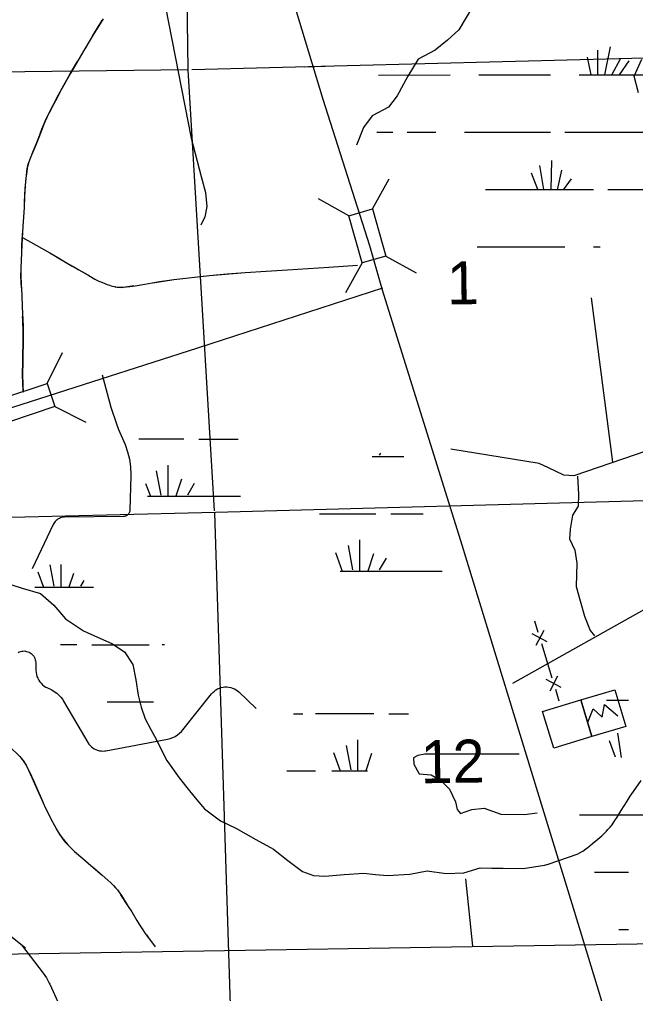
# Model space of a CAD drawing. Extents: x 2480962 to 2688785, y 277103 to 599240.
# Drawn here: x 2540333 to 2546779, y 549737 to 559931 of the extents above; entities that cross this region are included whole.
import ezdxf

# ---------------------------------------------------------------- set-up
doc = ezdxf.new("R2010")
doc.units = 0
for name, color, linetype in [('Bridges', 7, 'Continuous'), ('County Routes Highway Center Lines', 7, 'Continuous'), ('Culture', 7, 'Continuous'), ('Divided_Highway', 7, 'Continuous'), ('Narrow River Creek and Branch and Slough', 7, 'Continuous'), ('Section Lines', 7, 'Continuous'), ('Section Numbers', 7, 'Continuous'), ('Swamps', 7, 'Continuous'), ('Township and Range lines', 7, 'Continuous'), ('Uninventoried Roads and Features', 7, 'Continuous'), ('US Routes Highway Center Lines', 7, 'Continuous')]:
    doc.layers.add(name, color=color, linetype=linetype)

msp = doc.modelspace()

# ---------------------------------------------------------------- linework, layer by layer
at = {"layer": 'Bridges'}
for p, q in [((2544025.767, 557947.89), (2544201.642, 558264.339)), ((2543779.605, 557877.603), (2543463.156, 558053.477)), ((2544166.342, 557455.566), (2544482.791, 557279.691)), ((2543920.18, 557385.279), (2543744.305, 557068.83)), ((2540622.216, 556122.822), (2540784.063, 556446.67)), ((2540703.217, 555879.974), (2541027.065, 555718.128))]:
    msp.add_line(p, q, dxfattribs=at)
for points in [[(2543920.18, 557385.279), (2543779.605, 557877.603), (2544025.767, 557947.89), (2544166.342, 557455.566)], [(2540136.521, 555960.82), (2540622.216, 556122.822), (2540703.217, 555879.974), (2540217.522, 555717.973)]]:
    msp.add_lwpolyline(points, close=True, dxfattribs=at)
at = {"layer": 'County Routes Highway Center Lines'}
msp.add_lwpolyline([(2527768.589, 551772.897), (2528955.37, 552216.584), (2532256.002, 553278.858), (2537495.635, 554988.336), (2542199.72, 556492.845), (2544134.941, 557121.961)], dxfattribs=at)
at = {"layer": 'Culture'}
for p, q in [((2546207.855, 552808.672), (2546563.062, 552915.691)), ((2546563.062, 552915.691), (2546678.509, 552532.51)), ((2546323.301, 552425.492), (2546207.855, 552808.672)), ((2546678.509, 552532.51), (2546323.301, 552425.492))]:
    msp.add_line(p, q, dxfattribs=at)
msp.add_lwpolyline([(2546207.855, 552808.672), (2546323.301, 552425.492), (2545922.41, 552304.71), (2545806.963, 552687.89)], close=True, dxfattribs=at)
msp.add_lwpolyline([(2546278.655, 552574.982), (2546334.012, 552717.519), (2546431.006, 552630.09), (2546452.568, 552762.445), (2546593.259, 552642.139)], dxfattribs=at)
at = {"layer": 'Divided_Highway'}
msp.add_line((2519678.265, 549823.789), (2559042.308, 550450.169), dxfattribs=at)
at = {"layer": 'Narrow River Creek and Branch and Slough'}
for points in [[(2541095.271, 559756.98), (2541164.934, 559871.038), (2541199.379, 559927.749)], [(2540383.836, 558021.552), (2540391.463, 558163.576), (2540412.342, 558367.049), (2540423.535, 558416.399), (2540478.615, 558558.298), (2540506.85, 558627.42), (2540534.991, 558696.546), (2540567.814, 558781.756), (2540601.532, 558866.654), (2540643.522, 558955.379), (2540689.137, 559042.352), (2540742.619, 559143.965), (2540797.539, 559244.778), (2540864.358, 559362.265), (2540931.956, 559479.294), (2540943.132, 559498.422)], [(2540356.321, 557522.305), (2540358.97, 557573.372), (2540367.037, 557722.02)], [(2540363.204, 557649.298), (2540507.455, 557569.41), (2540650.668, 557487.694), (2540733.176, 557438.632), (2540815.709, 557389.627), (2540884.807, 557350.826), (2540954.068, 557312.321), (2541028.642, 557268.638), (2541057.33, 557251.676)], [(2542223.827, 557240.647), (2542320.176, 557251.276), (2542692.829, 557284.408), (2542914.581, 557298.147), (2543136.329, 557311.915), (2543352.8, 557325.539), (2543569.264, 557339.272), (2543719.74, 557349.182), (2543819.5, 557355.989)], [(2540352.123, 557122.58), (2540347.263, 557245.467), (2540348.767, 557322.471)], [(2541332.307, 557134.983), (2541336.507, 557133.78), (2541378.915, 557128.201), (2541421.373, 557128.727), (2541530.517, 557145.311)], [(2541728.211, 557175.59), (2541925.779, 557206.685)], [(2540373.131, 556035.327), (2540372.616, 556029.261), (2540366.444, 556146.239), (2540365.367, 556191.163), (2540365.308, 556236.086), (2540366.732, 556331.255), (2540368.186, 556426.426), (2540369.78, 556540.094), (2540370.596, 556653.762), (2540367.478, 556788.517), (2540366.055, 556822.905)], [(2540155.237, 554044.638), (2540362.141, 553978.887), (2540553.062, 553923.479), (2540690.973, 553802.594), (2540815.335, 553657.653), (2541001.842, 553533.462), (2541150.104, 553466.026), (2541299.424, 553400.294), (2541432.634, 553312.342), (2541518.832, 553181.427), (2541548.604, 553020.446), (2541575.737, 552859.793), (2541605.399, 552734.132), (2541647.556, 552612.378), (2541706.352, 552501.548), (2541766.588, 552392.071), (2541819.689, 552284.019), (2541874.985, 552176.897), (2542004.116, 551993.737), (2542111.512, 551857.84), (2542188.067, 551762.978), (2542267.123, 551669.774), (2542437.781, 551545.356), (2542597.272, 551468.353), (2542701.071, 551409.076), (2542804.843, 551349.752), (2542991.084, 551246.703), (2543140.544, 551127.267), (2543295.219, 551013.192), (2543408.941, 550972.129), (2543528.337, 550963.677), (2543731.605, 550981.018), (2543934.79, 550995.938), (2544059.106, 550983.605), (2544183.424, 550973.075), (2544415.74, 550986.981), (2544600.242, 551021.344), (2544796.113, 550992.438), (2544980.949, 551000.376), (2545154.686, 551050.443), (2545273.585, 551049.658), (2545392.485, 551048.569), (2545603.871, 551046.316), (2545825.354, 551081.21), (2545866.362, 551090.025)], [(2539948.306, 552491.354), (2539963.563, 552487.781), (2540037.387, 552457.88), (2540137.469, 552398.177), (2540229.849, 552322.447), (2540335.289, 552217.196), (2540380.163, 552160.266), (2540417.625, 552097.84), (2540505.544, 551903.519), (2540591.624, 551709.168), (2540661.643, 551566.203), (2540737.872, 551425.818), (2540774.546, 551369.747), (2540837.839, 551292.038), (2540882.533, 551248.453)], [(2545861.652, 551088.194), (2545873.571, 551092.827), (2546167.679, 551195.706), (2546174.245, 551198.564), (2546183.995, 551203.12), (2546188.825, 551205.542), (2546193.624, 551208.073), (2546211.912, 551218.468), (2546227.491, 551228.085), (2546240.84, 551236.863), (2546263.671, 551252.945), (2546280.444, 551265.522), (2546305.224, 551285.054), (2546329.778, 551305.176), (2546384.761, 551351.19), (2546424.96, 551386.487), (2546454.09, 551413.86), (2546475.182, 551435.091), (2546490.497, 551451.49), (2546512.547, 551476.977), (2546533.341, 551503.682), (2546563.216, 551545.965), (2546588.188, 551583.624), (2546630.126, 551650.499), (2546691.703, 551751.434), (2546723.259, 551801.377), (2546756.165, 551850.474), (2546836.906, 551966.949)], [(2541109.16, 551051.992), (2541199.573, 550974.583), (2541259.331, 550919.936)], [(2541391.258, 550770.948), (2541471.593, 550648.72), (2541499.667, 550602.898)], [(2541660.66, 550349.833), (2541682.816, 550317.635), (2541751.718, 550224.567)]]:
    msp.add_lwpolyline(points, dxfattribs=at)
at = {"layer": 'Section Lines'}
for p, q in [((2542098.432, 559404.898), (2542009.265, 564787.115)), ((2542374.443, 554787.007), (2542098.432, 559404.898)), ((2547744.719, 554915.517), (2542385.392, 554769.377)), ((2542385.392, 554769.377), (2537138.621, 554641.927)), ((2542544.094, 549487.005), (2542375.511, 554769.137))]:
    msp.add_line(p, q, dxfattribs=at)
at = {"layer": 'Swamps'}
for p, q in [((2546381.383, 559608.698), (2546381.388, 559350.133)), ((2546514.287, 559644.947), (2546455.352, 559350.24)), ((2546272.643, 559536.202), (2546309.856, 559350.154)), ((2546623.03, 559524.125), (2546529.025, 559349.536)), ((2546707.606, 559499.961), (2546608.289, 559350.979)), ((2543314.403, 559436.131), (2543531.539, 559441.708)), ((2544090.441, 559350.099), (2544840.441, 559350.11)), ((2545140.442, 559350.115), (2545590.442, 559350.122)), ((2545590.442, 559350.122), (2545890.442, 559350.126)), ((2544390.454, 558750.097), (2544690.455, 558750.101)), ((2544990.455, 558750.106), (2545590.455, 558750.115)), ((2545590.455, 558750.115), (2545890.455, 558750.119)), ((2546040.455, 558750.122), (2547090.456, 558750.137)), ((2545818.471, 558150.175), (2545779.074, 558403.413)), ((2545896.633, 558150.131), (2545902.357, 558453.849)), ((2545756.149, 558151.097), (2545690.076, 558323.893)), ((2545963.732, 558149.923), (2546006.614, 558355.777)), ((2546025.928, 558149.616), (2546109.704, 558263.319)), ((2545590.468, 558150.108), (2546340.469, 558150.119)), ((2546490.469, 558150.121), (2547990.47, 558150.144)), ((2545590.482, 557550.101), (2546040.482, 557550.108)), ((2541763.216, 555206.183), (2541811.55, 554952.453)), ((2541884.037, 555266.596), (2541884.045, 554940.372)), ((2542029.028, 555121.61), (2541968.621, 554940.373)), ((2542161.934, 555073.282), (2542089.444, 554952.457)), ((2543770.656, 554424.428), (2543818.991, 554170.698)), ((2543891.478, 554484.842), (2543891.485, 554158.617)), ((2544036.469, 554339.855), (2543976.061, 554158.618)), ((2544169.375, 554291.527), (2544096.884, 554170.702)), ((2540493.395, 553989.534), (2541093.396, 553989.543)), ((2541090.246, 553386.918), (2541690.247, 553386.927)), ((2543431.636, 552666.819), (2544040.864, 552666.827)), ((2546633.276, 552207.852), (2546593.879, 552461.089)), ((2543871.206, 552393.043), (2543871.214, 552066.818)), ((2546570.954, 552208.774), (2546504.881, 552381.57)), ((2543617.481, 552260.133), (2543689.979, 552066.816)), ((2543750.385, 552332.629), (2543798.719, 552078.899)), ((2546405.287, 551607.778), (2546855.287, 551607.784)), ((2546405.3, 551007.771), (2546705.3, 551007.775))]:
    msp.add_line(p, q, dxfattribs=at)
for points in [[(2541206.741, 559938.79), (2541143.947, 559837.219), (2541112.667, 559786.371), (2541081.955, 559735.178), (2541006.773, 559607.348), (2540931.956, 559479.294), (2540864.358, 559362.265), (2540797.539, 559244.778), (2540769.76, 559194.541), (2540729.2, 559118.593), (2540689.137, 559042.352), (2540643.522, 558955.379), (2540621.758, 558911.386), (2540611.413, 558889.131), (2540601.532, 558866.654), (2540584.252, 558824.363), (2540559.718, 558760.409), (2540534.991, 558696.546), (2540506.85, 558627.42), (2540478.615, 558558.298), (2540459.05, 558511.432), (2540444.517, 558476.16), (2540434.373, 558449.468), (2540427.475, 558429.244), (2540422.822, 558413.932), (2540416.859, 558390.685), (2540414.404, 558378.92), (2540412.342, 558367.049), (2540405.254, 558316.271), (2540400.229, 558271.783), (2540393.52, 558193.83), (2540386.583, 558076.736), (2540380.507, 557959.564), (2540369.451, 557766.504), (2540358.97, 557573.372), (2540350.466, 557409.417), (2540347.691, 557327.435), (2540347.12, 557286.449), (2540347.263, 557245.467), (2540349.595, 557164.904), (2540355.909, 557044.074), (2540361.905, 556923.227), (2540367.478, 556788.517), (2540369.69, 556721.148), (2540370.596, 556653.762), (2540369.78, 556540.094), (2540368.186, 556426.426), (2540366.732, 556331.255), (2540365.308, 556236.086), (2540365.188, 556213.625), (2540365.555, 556179.933), (2540366.444, 556146.239), (2540366.567, 556142.57), (2540366.702, 556138.665), (2540366.849, 556134.586), (2540367.173, 556125.97), (2540367.517, 556117.209), (2540367.868, 556108.568), (2540369.358, 556075.155), (2540369.948, 556063.372), (2540370.205, 556058.531), (2540370.444, 556054.212), (2540370.665, 556050.383), (2540370.87, 556047.009), (2540371.243, 556041.319), (2540371.556, 556037.109), (2540371.817, 556034.086), (2540372.034, 556031.997), (2540372.213, 556030.628), (2540372.362, 556029.803), (2540372.485, 556029.382), (2540372.587, 556029.254), (2540372.752, 556029.595), (2540372.863, 556030.345), (2540372.94, 556031.197), (2540373.043, 556032.96), (2540373.131, 556035.327)], [(2546190.442, 559350.131), (2547044.096, 559350.143)], [(2544071.784, 558750.092), (2544240.454, 558750.095)], [(2545208.638, 558150.102), (2545590.468, 558150.108)], [(2540363.204, 557649.298), (2540507.455, 557569.41), (2540650.668, 557487.694), (2540692.037, 557463.36), (2540753.732, 557426.248), (2540815.709, 557389.627), (2540850.174, 557370.079), (2540902.148, 557341.24), (2540954.068, 557312.321), (2540991.492, 557290.712), (2541047.192, 557257.544), (2541103.127, 557224.596), (2541120.883, 557214.724), (2541136.539, 557206.563), (2541164.302, 557193.211), (2541185.514, 557183.847), (2541201.691, 557177.122), (2541226.458, 557167.407), (2541251.919, 557158.012), (2541273.031, 557150.729), (2541291.525, 557144.931), (2541307.721, 557140.388), (2541321.903, 557136.881), (2541334.319, 557134.209), (2541356.061, 557130.532), (2541372.379, 557128.696), (2541384.622, 557127.888), (2541402.994, 557127.666), (2541421.373, 557128.727), (2541487.256, 557136.236), (2541544.881, 557144.565), (2541645.71, 557161.678), (2541797.056, 557188.766), (2541872.839, 557200.736), (2541948.734, 557210.298), (2542320.176, 557251.276), (2542506.37, 557269.905), (2542692.829, 557284.408), (2542914.581, 557298.147), (2543136.329, 557311.915), (2543352.8, 557325.539), (2543569.264, 557339.272), (2543719.74, 557349.182), (2543870.192, 557359.447)], [(2545122.666, 557550.094), (2545590.482, 557550.101)], [(2546340.482, 557550.112), (2546408.75, 557550.113)], [(2541582.946, 555540.374), (2542053.696, 555540.381)], [(2542209.552, 555537.765), (2542620.702, 555537.771)], [(2544023.511, 555358.632), (2544220.142, 555358.635)], [(2544110.16, 555392.886), (2544096.858, 555370.716)], [(2544220.142, 555358.635), (2544356.094, 555358.637)], [(2541652.202, 555075.321), (2541702.811, 554940.369)], [(2541672.299, 554940.368), (2542212.728, 554940.376)], [(2542212.728, 554940.376), (2542646.733, 554940.383)], [(2543470.387, 554758.618), (2544061.136, 554758.626)], [(2544216.992, 554756.01), (2544556.454, 554756.015)], [(2543637.753, 554351.931), (2543710.251, 554158.614)], [(2540650.225, 554222.06), (2540692.218, 554001.619)], [(2540764.708, 554225.444), (2540764.713, 553989.538)], [(2540523.932, 554148.317), (2540583.479, 553989.535)], [(2540897.475, 554134.107), (2540849.289, 553989.539)], [(2543688.584, 554158.614), (2544220.169, 554158.622)], [(2544220.169, 554158.622), (2544755.072, 554158.629)], [(2541005.153, 554060.029), (2540970.112, 554001.623)], [(2541093.396, 553989.543), (2541107.612, 553989.543)], [(2540760.893, 553389.531), (2540934.39, 553389.534)], [(2541825.163, 553389.547), (2541848.572, 553389.547)], [(2541248.914, 552789.532), (2541735.392, 552789.539)], [(2546474.955, 552807.793), (2546705.261, 552807.796)], [(2543200.606, 552664.197), (2543296.72, 552664.199)], [(2544196.721, 552664.212), (2544403.845, 552664.215)], [(2540301.391, 552253.757), (2540334.819, 552217.731), (2540358.222, 552189.711), (2540374.693, 552167.964), (2540386.382, 552151.172), (2540402.754, 552125.102), (2540417.625, 552097.84), (2540441.052, 552049.722), (2540479.363, 551964.642), (2540534.165, 551836.289), (2540562.15, 551772.426), (2540591.624, 551709.168), (2540661.643, 551566.203), (2540698.48, 551495.536), (2540717.795, 551460.539), (2540737.872, 551425.818), (2540755.615, 551397.359), (2540772.117, 551373.152), (2540787.27, 551352.505), (2540815.3, 551317.579), (2540837.508, 551292.398), (2540872.569, 551256.269), (2540909.533, 551222.124), (2540994.931, 551149.18), (2541080.458, 551076.566), (2541199.573, 550974.583), (2541258.331, 550922.583), (2541287.19, 550895.867), (2541315.581, 550868.497), (2541338.785, 550843.931), (2541357.705, 550821.331), (2541373.369, 550800.849), (2541399.219, 550763.776), (2541471.593, 550648.72), (2541508.19, 550589.843), (2541561.923, 550500.904), (2541589.174, 550456.677), (2541617.239, 550412.936), (2541649.575, 550364.955), (2541699.753, 550294.19), (2541751.718, 550224.567)], [(2544016.197, 552248.056), (2543955.79, 552066.819)], [(2543131.299, 552066.808), (2543430.752, 552066.812)], [(2543599.896, 552066.814), (2543973.44, 552066.82)], [(2546192.732, 551607.775), (2546405.287, 551607.778)], [(2546348.244, 551007.77), (2546405.3, 551007.771)], [(2546604.959, 550407.767), (2546705.314, 550407.768)]]:
    msp.add_lwpolyline(points, dxfattribs=at)
at = {"layer": 'Township and Range lines'}
for p, q in [((2547454.991, 559542.487), (2542137.468, 559405.901)), ((2542098.432, 559404.898), (2536788.501, 559338.346))]:
    msp.add_line(p, q, dxfattribs=at)
at = {"layer": 'Uninventoried Roads and Features'}
for p, q in [((2546540.145, 555299.212), (2546316.593, 557019.046)), ((2541198.363, 556210.781), (2541288.98, 555873.664)), ((2541370.159, 555638.802), (2541436.981, 555482.059)), ((2541498.412, 555157.664), (2541488.01, 554795.037)), ((2541421.591, 554729.66), (2540802.796, 554721.699)), ((2540686.511, 554647.021), (2540465.422, 554179.714)), ((2545495.117, 552983.845), (2547257.675, 553976.139)), ((2545721.755, 553637.818), (2545758.243, 553518.262)), ((2545854.51, 553416.951), (2545698.465, 553500.018)), ((2545818.021, 553536.506), (2545734.954, 553380.462)), ((2545794.732, 553398.706), (2545904.198, 553040.038)), ((2540503.238, 553197.849), (2540504.523, 553118.638)), ((2546000.465, 552938.727), (2545844.42, 553021.794)), ((2545963.976, 553058.283), (2545880.909, 552902.238)), ((2540618.202, 552939.091), (2540669.935, 552913.58)), ((2542043.049, 552496.25), (2542343.484, 552872.945)), ((2542627.462, 552892.819), (2542808.664, 552721.352)), ((2545940.687, 552920.483), (2545977.176, 552800.927)), ((2540794.44, 552797.786), (2541049.679, 552362.791)), ((2541237.81, 552277.293), (2541882.028, 552399.225)), ((2540394.167, 550212.84), (2538540.419, 551671.713)), ((2544998.816, 550936.574), (2545073.107, 550231.403)), ((2540353.953, 550244.488), (2540580.814, 549949.647)), ((2540649.822, 549834.699), (2540893.154, 549297.76))]:
    msp.add_line(p, q, dxfattribs=at)
for points in [[(2542278.013, 561246.047), (2541861.096, 560059.803), (2542128.59, 558690.05), (2542232.249, 558286.463), (2542279.568, 558121.266), (2542293.785, 557972.887), (2542270.596, 557866.345), (2542229.736, 557776.879)], [(2545073.777, 560065.198), (2544931.462, 559821.561), (2544809.857, 559715.306), (2544682.432, 559610.884), (2544504.681, 559515.271), (2544395.92, 559337.818), (2544285.746, 559131.389), (2544195.247, 559012.142), (2544023.144, 558924.344), (2543930.785, 558801.208), (2543859.339, 558617.327)], [(2546811.009, 559163.906), (2546763.518, 559338.751), (2546843.343, 559515.721)], [(2541288.98, 555873.664), (2541346.415, 555697.37), (2541370.159, 555638.802)], [(2550675.161, 555088.396), (2550154.922, 555263.068), (2549288.839, 555462.845), (2548949.921, 555532.459), (2548395.186, 555476.874), (2548212.032, 555468.026), (2547910.308, 555399.294), (2547529.432, 555441.187), (2547404.773, 555506.658), (2547307.635, 555543.638), (2547150.108, 555504.336), (2546131.7, 555155.356), (2546027.361, 555163.264), (2545869.737, 555237.836), (2545770.499, 555284.431), (2544845.482, 555435.528)], [(2541436.981, 555482.059), (2541464.694, 555406.286), (2541484.336, 555328.03), (2541495.69, 555248.15), (2541498.631, 555167.52), (2541498.412, 555157.664)], [(2546170.349, 555152.141), (2546181.497, 554959.319), (2546177.907, 554835.734), (2546117.791, 554744.016), (2546095.357, 554595.025), (2546089.392, 554496.491), (2546143.637, 554375.801), (2546165.364, 554239.128), (2546156.152, 553997.713), (2546201.267, 553847.92), (2546244.694, 553684.587), (2546305.207, 553536.982), (2546348.675, 553479.805)], [(2540802.796, 554721.699), (2540789.165, 554720.809), (2540775.702, 554718.499), (2540762.554, 554714.794), (2540749.866, 554709.736), (2540737.776, 554703.377), (2540726.416, 554695.791), (2540715.912, 554687.059), (2540706.379, 554677.277), (2540697.919, 554666.55), (2540690.628, 554655), (2540686.511, 554647.021)], [(2541488.01, 554795.037), (2541487.439, 554788.014), (2541486.138, 554781.09), (2541484.12, 554774.339), (2541481.407, 554767.837), (2541478.029, 554761.653), (2541474.024, 554755.857), (2541469.436, 554750.51), (2541464.313, 554745.673), (2541458.712, 554741.398), (2541452.695, 554737.732), (2541446.328, 554734.714), (2541439.681, 554732.379), (2541432.826, 554730.752), (2541425.838, 554729.85), (2541421.591, 554729.66)], [(2540318.425, 553306.838), (2540330.355, 553312.404), (2540342.8, 553316.693), (2540355.626, 553319.657), (2540368.691, 553321.264), (2540381.853, 553321.496), (2540394.967, 553320.351), (2540407.89, 553317.843), (2540420.479, 553313.997), (2540432.597, 553308.856), (2540444.112, 553302.476), (2540454.897, 553294.928), (2540464.834, 553286.294), (2540473.814, 553276.668), (2540481.738, 553266.157), (2540488.521, 553254.874), (2540494.086, 553242.945), (2540498.375, 553230.499), (2540501.338, 553217.673), (2540502.946, 553204.608), (2540503.238, 553197.849)], [(2540504.523, 553118.638), (2540505.985, 553097.348), (2540509.665, 553076.327), (2540515.522, 553055.806), (2540523.491, 553036.01), (2540533.487, 553017.155), (2540545.398, 552999.449), (2540559.096, 552983.084), (2540574.428, 552968.241), (2540591.228, 552955.082), (2540609.311, 552943.751), (2540618.202, 552939.091)], [(2540669.935, 552913.58), (2540696.995, 552898.426), (2540722.322, 552880.526), (2540745.639, 552860.077), (2540766.692, 552837.303), (2540785.249, 552812.453), (2540794.44, 552797.786)], [(2542343.484, 552872.945), (2542356.911, 552888.082), (2542371.846, 552901.731), (2542388.126, 552913.745), (2542405.572, 552923.992), (2542423.994, 552932.358), (2542443.19, 552938.753), (2542462.949, 552943.106), (2542483.055, 552945.37), (2542503.288, 552945.52), (2542523.425, 552943.555), (2542543.246, 552939.495), (2542562.535, 552933.385), (2542581.08, 552925.293), (2542598.676, 552915.307), (2542615.133, 552903.536), (2542627.462, 552892.819)], [(2541882.028, 552399.225), (2541909.508, 552405.932), (2541936.137, 552415.477), (2541961.623, 552427.751), (2541985.686, 552442.624), (2542008.061, 552459.929), (2542028.507, 552479.479), (2542043.049, 552496.25)], [(2541049.679, 552362.791), (2541060.018, 552347.112), (2541071.94, 552332.599), (2541085.315, 552319.411), (2541099.994, 552307.694), (2541115.817, 552297.577), (2541132.611, 552289.167), (2541150.193, 552282.56), (2541168.369, 552277.826), (2541186.94, 552275.018), (2541205.703, 552274.168), (2541224.452, 552275.282), (2541237.81, 552277.293)], [(2545560.869, 552240.028), (2544574.24, 552241.942), (2544499.249, 552227.18), (2544455.293, 552203.285), (2544460.318, 552137.745), (2544514.221, 552036.351), (2544639.813, 552026.868), (2544743.185, 551964.901), (2544831.604, 551875.664), (2544893.772, 551743.526), (2544912.574, 551662.776), (2544946.157, 551618.944), (2545065.001, 551663.392), (2545194.074, 551675.197), (2545368.819, 551614.421), (2545617.835, 551608.93), (2545749.654, 551626.454)], [(2540580.814, 549949.647), (2540615.468, 549899.369), (2540644.677, 549845.744), (2540649.822, 549834.699)]]:
    msp.add_lwpolyline(points, dxfattribs=at)
at = {"layer": 'US Routes Highway Center Lines'}
msp.add_lwpolyline([(2549759.547, 538984.175), (2549065.39, 541099.184), (2548447.156, 543138.271), (2548024.154, 544580.816), (2547828.922, 545209.896), (2546863.61, 548225.141), (2546115.222, 550676.383), (2545876.605, 551457.31), (2544965.524, 554429.17), (2544130.366, 557097.336), (2544000.212, 557563.723), (2543512.133, 559093.038), (2542807.129, 561424.972), (2542297.358, 563073.595), (2542080.434, 563789.445), (2541765.894, 564982.527), (2541614.047, 566045.455), (2541386.277, 567205.999), (2541169.353, 568713.622), (2541039.198, 569321.009), (2541039.198, 569809.088), (2541050.044, 570199.552), (2541136.814, 572292.869)], dxfattribs=at)

# ---------------------------------------------------------------- texts
at = {"layer": 'Section Numbers'}
for s, rotation, p in [('1', 0.8220306, (2544808.007, 556947.814)), ('12', 0.8219972, (2544532.385, 551936.444))]:
    msp.add_text(s, height=450, rotation=rotation, dxfattribs=at).set_placement(p)

doc.saveas('drawing.dxf')
